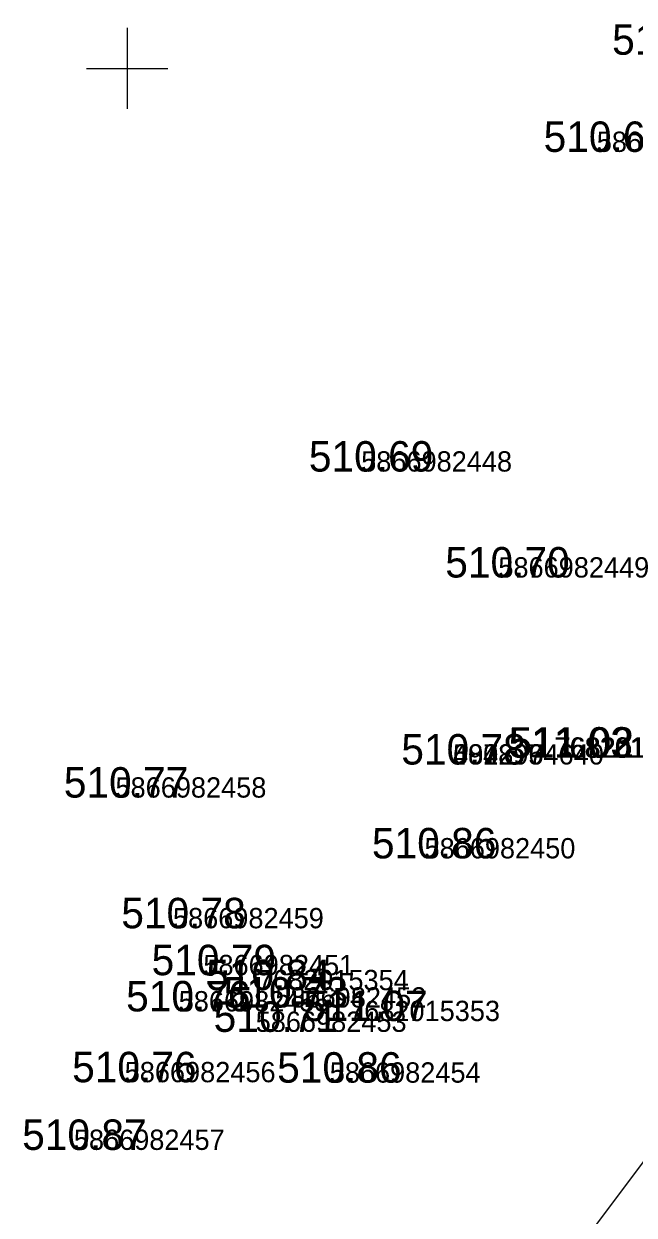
# Model space of a CAD drawing. Extents: x -669251 to -668549, y -1128351 to -1127698.
# Drawn here: x -668802.55 to -668787.5, y -1128078.25 to -1128048.9 of the extents above; entities that cross this region are included whole.
import ezdxf

# ---------------------------------------------------------------- set-up
doc = ezdxf.new("R2010")
doc.units = 0
for name, color, linetype in [('Vrstva 1', 7, 'Continuous'), ('Vrstva 10', 7, 'Continuous'), ('Vrstva 2', 7, 'Continuous'), ('Vrstva 3', 7, 'Continuous'), ('Vrstva 61', 7, 'Continuous')]:
    doc.layers.add(name, color=color, linetype=linetype)

msp = doc.modelspace()

# ---------------------------------------------------------------- linework, layer by layer
at = {"layer": 'Vrstva 1'}
for p, q in [((-668788.426, -1128052.058), (-668788.426, -1128052.058)), ((-668794.233, -1128059.933), (-668794.233, -1128059.933)), ((-668790.852, -1128062.543), (-668790.852, -1128062.543)), ((-668791.97, -1128067.15), (-668791.97, -1128067.15)), ((-668791.97, -1128067.15), (-668791.97, -1128067.15)), ((-668791.97, -1128067.15), (-668791.97, -1128067.15)), ((-668791.97, -1128067.15), (-668791.97, -1128067.15)), ((-668791.97, -1128067.15), (-668791.97, -1128067.15)), ((-668789.47, -1128066.98), (-668789.47, -1128066.98)), ((-668789.444, -1128066.984), (-668789.444, -1128066.984)), ((-668800.289, -1128067.965), (-668800.289, -1128067.965)), ((-668792.672, -1128069.462), (-668792.672, -1128069.462)), ((-668798.872, -1128071.184), (-668798.872, -1128071.184)), ((-668798.123, -1128072.34), (-668798.123, -1128072.34)), ((-668796.779, -1128072.709), (-668796.779, -1128072.709)), ((-668798.731, -1128073.232), (-668798.731, -1128073.232)), ((-668796.348, -1128073.137), (-668796.348, -1128073.137)), ((-668794.53, -1128073.47), (-668794.53, -1128073.47)), ((-668796.833, -1128073.736), (-668796.833, -1128073.736)), ((-668800.062, -1128074.977), (-668800.062, -1128074.977)), ((-668795.008, -1128074.987), (-668795.008, -1128074.987)), ((-668801.315, -1128076.644), (-668801.315, -1128076.644))]:
    msp.add_line(p, q, dxfattribs=at)
at = {"layer": 'Vrstva 10'}
msp.add_line((-668790.513, -1128081.24), (-668771.078, -1128055.401), dxfattribs=at)
at = {"layer": 'Vrstva 61'}
for p, q in [((-668800, -1128049), (-668800, -1128051)), ((-668801, -1128050), (-668799, -1128050))]:
    msp.add_line(p, q, dxfattribs=at)

# ---------------------------------------------------------------- texts
at = {"layer": 'Vrstva 2'}
for s, p in [('5866982447', (-668788.426, -1128052.058)), ('5866982448', (-668794.233, -1128059.933)), ('5866982449', (-668790.852, -1128062.543)), ('4908954640', (-668791.97, -1128067.15)), ('4908964640', (-668791.97, -1128067.15)), ('4928974640', (-668791.97, -1128067.15)), ('5873994640', (-668791.97, -1128067.15)), ('6042994640', (-668791.97, -1128067.15)), ('7682015255', (-668789.47, -1128066.98)), ('7682015352', (-668789.444, -1128066.984)), ('5866982458', (-668800.289, -1128067.965)), ('5866982450', (-668792.672, -1128069.462)), ('5866982459', (-668798.872, -1128071.184)), ('5866982451', (-668798.123, -1128072.34)), ('7682015354', (-668796.779, -1128072.709)), ('5866982455', (-668798.731, -1128073.232)), ('5866982452', (-668796.348, -1128073.137)), ('7682015353', (-668794.53, -1128073.47)), ('5866982453', (-668796.833, -1128073.736)), ('5866982456', (-668800.062, -1128074.977)), ('5866982454', (-668795.008, -1128074.987)), ('5866982457', (-668801.315, -1128076.644))]:
    msp.add_text(s, height=0.5, dxfattribs=at).set_placement(p)
at = {"layer": 'Vrstva 3'}
for s, p in [('510.63 ', (-668788.048, -1128049.664)), ('510.66 ', (-668789.736, -1128052.058)), ('510.69 ', (-668795.523, -1128059.933)), ('510.70 ', (-668792.161, -1128062.543)), ('511.03 ', (-668790.602, -1128066.98)), ('511.02 ', (-668790.576, -1128066.984)), ('510.78 ', (-668793.244, -1128067.15)), ('510.78 ', (-668793.244, -1128067.15)), ('510.78 ', (-668793.244, -1128067.15)), ('510.78 ', (-668793.244, -1128067.15)), ('510.78 ', (-668793.244, -1128067.15)), ('510.77 ', (-668801.563, -1128067.965)), ('510.86 ', (-668793.968, -1128069.462)), ('510.78 ', (-668800.146, -1128071.184)), ('510.79 ', (-668799.399, -1128072.34)), ('510.84 ', (-668798.053, -1128072.709)), ('510.76 ', (-668800.027, -1128073.232)), ('510.73 ', (-668797.622, -1128073.137)), ('511.07 ', (-668795.662, -1128073.47)), ('510.71 ', (-668797.87, -1128073.736)), ('510.76 ', (-668801.358, -1128074.977)), ('510.86 ', (-668796.304, -1128074.987)), ('510.87 ', (-668802.589, -1128076.644))]:
    msp.add_text(s, height=0.75, dxfattribs=at).set_placement(p)

doc.saveas('drawing.dxf')
